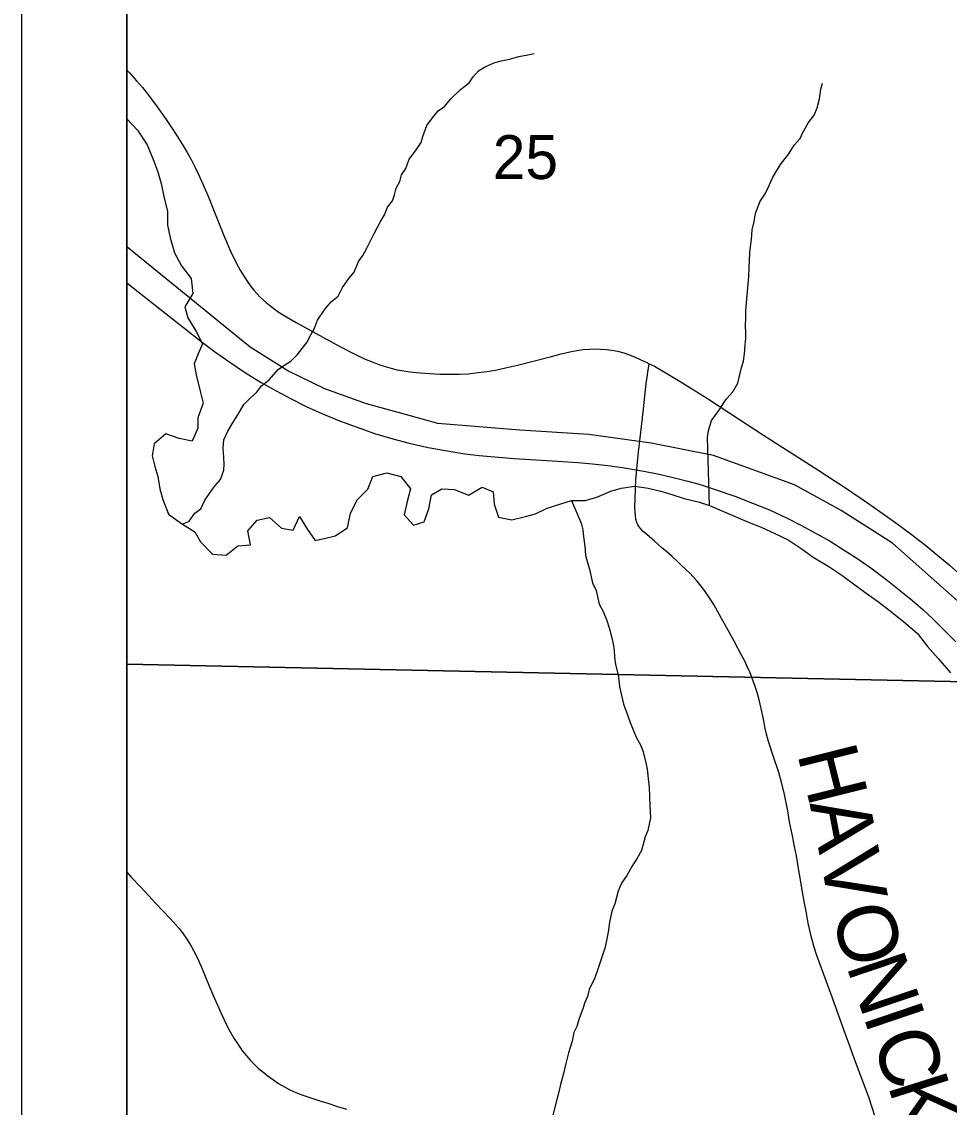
# Model space of a CAD drawing. Extents: x 0 to 34, y 0 to 22.
# Drawn here: x 10.5 to 11.383, y 18.575 to 19.609 of the extents above; entities that cross this region are included whole.
import ezdxf

# ---------------------------------------------------------------- set-up
doc = ezdxf.new("R2010")
doc.units = 0
for name, color, linetype in [('GM_X_Corporation', 7, 'Continuous'), ('GM_X_County_Road', 7, 'Continuous'), ('GM_X_Major_River', 7, 'Continuous'), ('GM_X_Minor_River', 7, 'Continuous'), ('GM_X_Rail_Line', 7, 'Continuous'), ('GM_X_Section_Text', 7, 'Continuous'), ('GM_X_State_Route', 7, 'Continuous'), ('GM_X_Township_Road', 7, 'Continuous'), ('GM_X_Township_Road_Text', 7, 'Continuous'), ('SH_Data', 7, 'Continuous')]:
    doc.layers.add(name, color=color, linetype=linetype)

msp = doc.modelspace()

# ---------------------------------------------------------------- linework, layer by layer
at = {"layer": 'GM_X_Corporation'}
for points in [[(11.5001, 20.4), (10.6, 20.4), (10.6, 17.5523), (10.9447, 17.5459), (11.0329, 17.5442), (11.4477, 17.5329), (11.4514, 17.7789), (11.4741, 19.003), (11.486, 19.6423), (11.498, 20.2911)], [(10.6, 20.0026), (10.6, 18.9967), (11.4752, 18.9783), (11.4952, 19.9838)], [(10.6, 18.9967), (10.6, 18.0532), (11.4565, 18.0343), (11.4752, 18.9783)]]:
    msp.add_lwpolyline(points, close=True, dxfattribs=at)
at = {"layer": 'GM_X_County_Road'}
msp.add_lwpolyline([(10.6, 18.7984), (10.6042, 18.7939), (10.6134, 18.7841), (10.6282, 18.7684), (10.6344, 18.7618), (10.6417, 18.7539), (10.6496, 18.745), (10.6532, 18.7406), (10.658, 18.7338), (10.6615, 18.7281), (10.6655, 18.7204), (10.6688, 18.7137), (10.6718, 18.7064), (10.6788, 18.6893), (10.6826, 18.6805), (10.6889, 18.6661), (10.6928, 18.6579), (10.6974, 18.6486), (10.7021, 18.6404), (10.7054, 18.6352), (10.7077, 18.6317), (10.7104, 18.628), (10.7141, 18.6234), (10.718, 18.619), (10.7225, 18.6145), (10.726, 18.6113), (10.7309, 18.6072), (10.7346, 18.6043), (10.7397, 18.6006), (10.7446, 18.5973), (10.7502, 18.5939), (10.7554, 18.5912), (10.7612, 18.5885), (10.7677, 18.586), (10.7762, 18.5832), (10.7841, 18.5806), (10.7915, 18.5784), (10.8009, 18.5754), (10.8093, 18.5728)], dxfattribs=at)
at = {"layer": 'GM_X_Major_River'}
msp.add_line((10.6, 19.5161), (10.6102, 19.5055), dxfattribs=at)
for points in [[(10.6102, 19.5055), (10.6196, 19.4913), (10.6259, 19.4759), (10.6298, 19.4657), (10.6327, 19.4547), (10.6355, 19.4423), (10.6388, 19.4279), (10.639, 19.415), (10.6415, 19.4029), (10.6455, 19.3886), (10.6521, 19.3762), (10.6614, 19.3642), (10.6631, 19.3499), (10.6554, 19.3372), (10.6582, 19.3267), (10.666, 19.3135), (10.6723, 19.3019), (10.6682, 19.2923), (10.6642, 19.2828), (10.6663, 19.2722), (10.6704, 19.2556), (10.6728, 19.2454), (10.6677, 19.2313), (10.6679, 19.2214), (10.6624, 19.2092), (10.6499, 19.2117), (10.6373, 19.216), (10.6261, 19.2067), (10.6244, 19.195), (10.6268, 19.1851), (10.6296, 19.1753), (10.6317, 19.1636), (10.6345, 19.1534), (10.6397, 19.1395), (10.6531, 19.1302), (10.6649, 19.1228), (10.6704, 19.1131), (10.6816, 19.1015), (10.6948, 19.1006), (10.7057, 19.1095), (10.7178, 19.1104), (10.7153, 19.1237), (10.7242, 19.134), (10.7359, 19.1365), (10.7474, 19.1261), (10.7584, 19.1244), (10.7647, 19.1373), (10.7721, 19.125), (10.7794, 19.1145), (10.7923, 19.1173)], [(10.7923, 19.1173), (10.7987, 19.1189), (10.8103, 19.1267), (10.8131, 19.1404), (10.8197, 19.1534), (10.8297, 19.1634), (10.8345, 19.1756), (10.8477, 19.1789), (10.861, 19.1753), (10.8702, 19.1637), (10.867, 19.1515), (10.8642, 19.1389), (10.8731, 19.1292), (10.8833, 19.1324), (10.8876, 19.1446), (10.8904, 19.1579), (10.9002, 19.1638), (10.9123, 19.1632), (10.9256, 19.1577), (10.9384, 19.1652), (10.949, 19.1608), (10.95, 19.149), (10.954, 19.1366), (10.9669, 19.1342), (10.9797, 19.1374), (10.9895, 19.1398), (11.0004, 19.1453), (11.0136, 19.1493), (11.0238, 19.1525), (11.0366, 19.1527), (11.0479, 19.1559), (11.0611, 19.1614), (11.0709, 19.1642), (11.0841, 19.1663), (11.0967, 19.1643), (11.1088, 19.1614), (11.1183, 19.1585), (11.1309, 19.1546), (11.1442, 19.1514), (11.1552, 19.1478), (11.193, 19.1317), (11.2044, 19.1273), (11.2174, 19.1211), (11.23, 19.1152), (11.2434, 19.1063), (11.2537, 19.0985), (11.2686, 19.0897), (11.2812, 19.0815), (11.2935, 19.0722), (11.3065, 19.0626), (11.3161, 19.0559), (11.3288, 19.0462), (11.3418, 19.0358), (11.3533, 19.0258), (11.3626, 19.0134), (11.373, 19.0022), (11.3846, 18.9884)]]:
    msp.add_lwpolyline(points, dxfattribs=at)
at = {"layer": 'GM_X_Minor_River'}
for points in [[(10.6531, 19.1302), (10.6596, 19.1329), (10.6649, 19.1405), (10.6706, 19.1446), (10.6745, 19.153), (10.6832, 19.1655), (10.6893, 19.1727), (10.6924, 19.1814), (10.6928, 19.1871), (10.6925, 19.1936), (10.6918, 19.2023), (10.6925, 19.2103), (10.6964, 19.2186), (10.7013, 19.2273), (10.7059, 19.2342), (10.7117, 19.244), (10.7178, 19.2505), (10.7235, 19.2554), (10.7284, 19.2618), (10.7357, 19.2675), (10.7444, 19.2773), (10.7505, 19.2819), (10.7562, 19.2853), (10.7627, 19.2917), (10.7715, 19.3031), (10.7753, 19.3103), (10.7788, 19.3167), (10.7818, 19.3243), (10.7891, 19.3353), (10.7952, 19.3421), (10.8013, 19.3474), (10.8055, 19.3554), (10.8116, 19.3641), (10.8165, 19.3702), (10.8208, 19.3804), (10.825, 19.3861), (10.8288, 19.3929), (10.8322, 19.4001), (10.8357, 19.4069), (10.8414, 19.4176), (10.8456, 19.4248), (10.8483, 19.432), (10.8533, 19.438), (10.8552, 19.4437), (10.8567, 19.4502), (10.8602, 19.4566), (10.8617, 19.4627), (10.8659, 19.4688), (10.869, 19.4779), (10.8751, 19.4858), (10.8804, 19.4938), (10.882, 19.4995), (10.8858, 19.5097), (10.8912, 19.5173), (10.8965, 19.5237), (10.9026, 19.5279), (10.9087, 19.5351), (10.9178, 19.5442), (10.9262, 19.5506), (10.93, 19.5563), (10.935, 19.562), (10.9407, 19.5653), (10.9498, 19.5695), (10.9567, 19.5714), (10.9646, 19.5732), (10.9734, 19.5755), (10.9821, 19.5773), (10.9882, 19.5785)], [(11.1552, 19.1478), (11.1532, 19.2126), (11.154, 19.2191), (11.157, 19.2289), (11.1639, 19.2384), (11.1712, 19.2494), (11.1773, 19.2562), (11.1822, 19.2645), (11.1857, 19.2793), (11.1876, 19.2854), (11.1884, 19.2922), (11.1892, 19.301), (11.1896, 19.3071), (11.1897, 19.3128), (11.1893, 19.3188), (11.1897, 19.3268), (11.1897, 19.3337), (11.1909, 19.3481), (11.1918, 19.3587), (11.1925, 19.3659), (11.193, 19.3743), (11.1934, 19.3884), (11.1942, 19.3941), (11.195, 19.4013), (11.1958, 19.4104), (11.1977, 19.4184), (11.1989, 19.426), (11.2031, 19.437), (11.2081, 19.4449), (11.2115, 19.4521), (11.2153, 19.4605), (11.2226, 19.4726), (11.2306, 19.4828), (11.2356, 19.4912), (11.2413, 19.4976), (11.244, 19.5033), (11.2493, 19.5128), (11.2547, 19.5196), (11.2577, 19.5268), (11.2597, 19.5351), (11.2612, 19.5446), (11.2628, 19.5503)], [(11.0238, 19.1525), (11.0329, 19.131), (11.0344, 19.1246), (11.0352, 19.1181), (11.0362, 19.109), (11.037, 19.1006), (11.0385, 19.0945), (11.0407, 19.0873), (11.0437, 19.074), (11.0471, 19.0668), (11.05, 19.0538), (11.0538, 19.047), (11.0572, 19.0382), (11.0594, 19.0314), (11.0617, 19.023), (11.0632, 19.0161), (11.0643, 19.0097), (11.0646, 19.0032), (11.0657, 18.9964), (11.068, 18.9865), (11.0694, 18.9755), (11.0732, 18.9587), (11.0758, 18.9519), (11.0795, 18.9412), (11.0852, 18.9271), (11.0897, 18.9191), (11.0919, 18.913), (11.0945, 18.9028), (11.0957, 18.8967), (11.0971, 18.8849), (11.0975, 18.8792), (11.0978, 18.8708), (11.0982, 18.8621), (11.0989, 18.8503), (11.0965, 18.8382), (11.0939, 18.8321), (11.0904, 18.8192), (11.0862, 18.812), (11.0812, 18.804), (11.0763, 18.7953), (11.0713, 18.7881), (11.0682, 18.7805), (11.0648, 18.7684), (11.0621, 18.7612), (11.0597, 18.7509), (11.0586, 18.7414), (11.057, 18.7335), (11.0555, 18.7262), (11.0524, 18.7175), (11.0486, 18.7061), (11.0459, 18.6978), (11.0405, 18.6868), (11.039, 18.68), (11.0363, 18.6743), (11.0344, 18.6682), (11.0309, 18.6591), (11.0286, 18.6515), (11.0259, 18.6458), (11.0244, 18.6375), (11.0209, 18.6265), (11.0182, 18.6162), (11.0159, 18.6067), (11.0132, 18.5961), (11.0116, 18.5893), (11.0101, 18.5832), (11.0055, 18.5657)]]:
    msp.add_lwpolyline(points, dxfattribs=at)
at = {"layer": 'GM_X_Rail_Line'}
for points in [[(11.3914, 19.0571), (11.3294, 19.1119), (11.2805, 19.1431), (11.2361, 19.1674), (11.159, 19.1954), (11.0995, 19.2071), (11.0403, 19.2154), (10.9743, 19.2196), (10.8964, 19.2259), (10.8689, 19.2335), (10.8283, 19.2447), (10.7886, 19.2589), (10.7536, 19.276), (10.7176, 19.2988), (10.6, 19.3941)], [(10.6, 19.36), (10.654, 19.3173), (10.6707, 19.3043), (10.6837, 19.2946), (10.6981, 19.2844), (10.7123, 19.2749), (10.7281, 19.2651), (10.7423, 19.257), (10.7565, 19.2493), (10.7708, 19.2423), (10.786, 19.2355), (10.8027, 19.2284), (10.8194, 19.2223), (10.836, 19.2164), (10.8536, 19.2114), (10.8691, 19.2072), (10.887, 19.2031), (10.9036, 19.2003), (10.922, 19.1972), (10.9356, 19.1956), (10.969, 19.1927), (11.0104, 19.1902), (11.0297, 19.1887), (11.0435, 19.1876), (11.0581, 19.186), (11.074, 19.1837), (11.0925, 19.1805), (11.1072, 19.1777), (11.1206, 19.1746), (11.1344, 19.1711), (11.1462, 19.1677), (11.1613, 19.1629), (11.1793, 19.1568), (11.196, 19.1502), (11.2122, 19.1436), (11.2284, 19.136), (11.2421, 19.129), (11.2539, 19.1228), (11.2701, 19.1137), (11.2844, 19.1047), (11.2954, 19.0977), (11.3087, 19.0884), (11.323, 19.0777), (11.3374, 19.0663), (11.3487, 19.0569), (11.3587, 19.0483), (11.3678, 19.0398), (11.3785, 19.0292), (11.3898, 19.0178)]]:
    msp.add_lwpolyline(points, dxfattribs=at)
at = {"layer": 'GM_X_State_Route'}
for points in [[(10.6, 19.5627), (10.6025, 19.56), (10.6094, 19.5525), (10.6151, 19.5459), (10.6206, 19.5388), (10.6289, 19.5276), (10.6375, 19.5156), (10.6421, 19.509), (10.6481, 19.4998), (10.6545, 19.4895), (10.6575, 19.4842), (10.6617, 19.4769), (10.6653, 19.4697), (10.6688, 19.4625), (10.6775, 19.4426), (10.6837, 19.4274), (10.6926, 19.4051), (10.6999, 19.3879), (10.7062, 19.3755), (10.7082, 19.3719), (10.7142, 19.3626), (10.7183, 19.3565), (10.7211, 19.353), (10.7239, 19.3497), (10.7275, 19.3461), (10.7328, 19.3412), (10.7359, 19.3386), (10.7417, 19.3341), (10.7463, 19.331), (10.7537, 19.3266), (10.7614, 19.3222), (10.7933, 19.3047), (10.8037, 19.2991), (10.8173, 19.2919), (10.8271, 19.2873), (10.8338, 19.2846), (10.8402, 19.2822), (10.8461, 19.2802), (10.8529, 19.2784), (10.8576, 19.2772), (10.8619, 19.2764), (10.8697, 19.2753), (10.8796, 19.2743), (10.8887, 19.2736), (10.8983, 19.273), (10.907, 19.2729), (10.9169, 19.2731), (10.9251, 19.2734), (10.9351, 19.2745), (10.9431, 19.2755), (10.9511, 19.2769), (10.9608, 19.2789), (10.9723, 19.2815), (11.0046, 19.2899), (11.0138, 19.2923), (11.0222, 19.2943), (11.0286, 19.2955), (11.0348, 19.2964), (11.0408, 19.2969), (11.0458, 19.297), (11.0514, 19.2969), (11.0569, 19.2964), (11.062, 19.2957), (11.0675, 19.2948), (11.0736, 19.2932), (11.078, 19.2918), (11.0838, 19.2894), (11.0904, 19.2864), (11.0949, 19.2843), (11.0976, 19.2829), (11.1026, 19.2805), (11.1098, 19.2764), (11.1286, 19.265), (11.1532, 19.2497), (11.1743, 19.2359), (11.2064, 19.2147), (11.2582, 19.1818), (11.2749, 19.171)], [(11.2749, 19.171), (11.2808, 19.1672), (11.3014, 19.1533), (11.3151, 19.1438), (11.3325, 19.1312), (11.3484, 19.1196), (11.3612, 19.1096), (11.3708, 19.1019), (11.3832, 19.0913), (11.3922, 19.0834), (11.4032, 19.0731), (11.414, 19.0628), (11.4236, 19.0537), (11.4552, 19.0226), (11.4647, 19.0133), (11.4755, 19.0023), (11.4801, 18.9977)]]:
    msp.add_lwpolyline(points, dxfattribs=at)
at = {"layer": 'GM_X_Township_Road'}
msp.add_lwpolyline([(11.313, 18.5654), (11.3097, 18.5754), (11.3068, 18.584), (11.2999, 18.6026), (11.2928, 18.6213), (11.2884, 18.6336), (11.2839, 18.6457), (11.2705, 18.6829), (11.2574, 18.7192), (11.2545, 18.728), (11.252, 18.7374), (11.249, 18.75), (11.247, 18.7612), (11.2456, 18.769), (11.2438, 18.7795), (11.2417, 18.7913), (11.2395, 18.8039), (11.2378, 18.814), (11.236, 18.8231), (11.234, 18.8332), (11.2314, 18.8466), (11.2296, 18.8569), (11.2261, 18.874), (11.2234, 18.8851), (11.221, 18.8935), (11.2156, 18.9092), (11.2112, 18.9229), (11.2093, 18.93), (11.2082, 18.9355), (11.2065, 18.9444), (11.2044, 18.9545), (11.2024, 18.9628), (11.2004, 18.9698), (11.1983, 18.9764), (11.1961, 18.9823), (11.1938, 18.9885), (11.1906, 18.9952), (11.1887, 18.9994), (11.1857, 19.0053), (11.1789, 19.0178), (11.1731, 19.0283), (11.1666, 19.0402), (11.1591, 19.0535), (11.155, 19.0599), (11.1502, 19.067), (11.1472, 19.0711), (11.1434, 19.0757), (11.1396, 19.08), (11.1363, 19.0834), (11.1285, 19.0908), (11.1243, 19.0947), (11.1194, 19.0992), (11.1144, 19.1037), (11.1093, 19.1079), (11.1026, 19.1138), (11.0975, 19.1183), (11.092, 19.1232), (11.0897, 19.1256), (11.088, 19.1276), (11.0869, 19.1294), (11.0859, 19.1316), (11.085, 19.1347), (11.0846, 19.1381), (11.0842, 19.1422), (11.084, 19.146), (11.0848, 19.1723), (11.0864, 19.189), (11.0874, 19.1986), (11.0918, 19.2368), (11.0949, 19.2639), (11.0958, 19.2702), (11.0964, 19.2748), (11.0976, 19.2829)], dxfattribs=at)
at = {"layer": 'SH_Data'}
for points in [[(10.5, 20.5), (17.5, 20.5), (17.5, 13.5), (10.5, 13.5)], [(10.6, 20.4), (17.4, 20.4), (17.4, 13.6), (10.6, 13.6)]]:
    msp.add_lwpolyline(points, close=True, dxfattribs=at)

# ---------------------------------------------------------------- texts
at = {"layer": 'GM_X_Section_Text'}
msp.add_text('25', height=0.04186, rotation=0, dxfattribs=at).set_placement((10.9486, 19.4588))
at = {"layer": 'GM_X_Township_Road_Text'}
for s, rotation, p in [('H', 284.0407, (11.2383, 18.9118)), ('A', 280.8399, (11.2503, 18.8641)), ('V', 281.0461, (11.2597, 18.8148)), ('O', 285.8385, (11.2705, 18.7606)), ('N', 288.6441, (11.2851, 18.7096)), ('I', 288.7599, (11.3011, 18.6621)), ('C', 289.774, (11.309, 18.639)), ('K', 287.5629, (11.3246, 18.5957))]:
    msp.add_text(s, height=0.0568, rotation=rotation, dxfattribs=at).set_placement(p)

doc.saveas('drawing.dxf')
